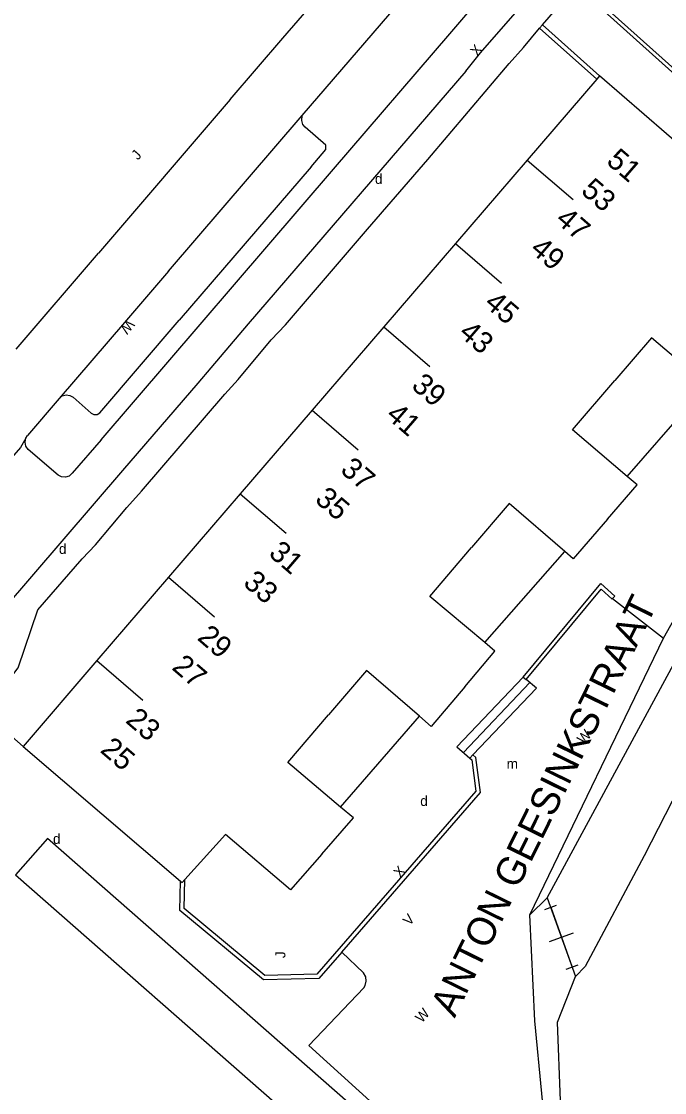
# Model space of a CAD drawing. Extents: x 134999 to 136502, y 457398 to 459002.
# Drawn here: x 135767.4 to 135799.2, y 457512.2 to 457565.2 of the extents above; entities that cross this region are included whole.
import ezdxf

# ---------------------------------------------------------------- set-up
doc = ezdxf.new("R2010")
doc.units = 0
for name, color, linetype in [('RI_DGTB_15', 7, 'Continuous'), ('RI_DGTB_28', 7, 'Continuous'), ('RI_DGTB_29', 7, 'Continuous'), ('RI_DGTB_30', 7, 'Continuous'), ('RI_DGTB_31', 7, 'Continuous'), ('RI_DGTB_35', 7, 'Continuous'), ('RI_DGTB_36', 7, 'Continuous'), ('RI_DGTB_37', 7, 'Continuous'), ('RI_DGTB_4', 7, 'Continuous'), ('RI_DGTB_43', 7, 'Continuous'), ('RI_DGTB_48', 7, 'Continuous'), ('RI_DGTB_5', 7, 'Continuous'), ('RI_DGTB_53', 7, 'Continuous'), ('RI_DGTB_54', 7, 'Continuous')]:
    doc.layers.add(name, color=color, linetype=linetype)

msp = doc.modelspace()

# ---------------------------------------------------------------- linework, layer by layer
at = {"layer": 'RI_DGTB_15'}
for p, q in [((135792.447, 457558.312), (135794.722, 457556.356)), ((135788.9, 457554.187), (135791.175, 457552.231)), ((135785.353, 457550.062), (135787.628, 457548.106)), ((135781.806, 457545.937), (135784.081, 457543.981)), ((135778.259, 457541.812), (135780.534, 457539.856)), ((135774.712, 457537.687), (135776.987, 457535.731)), ((135771.165, 457533.562), (135773.44, 457531.606))]:
    msp.add_line(p, q, dxfattribs=at)
at = {"layer": 'RI_DGTB_28'}
for p, q in [((135792.252, 457532.746), (135792.395, 457532.626)), ((135792.578, 457532.473), (135789.296, 457529.02)), ((135789.765, 457528.897), (135789.618, 457528.742))]:
    msp.add_line(p, q, dxfattribs=at)
for points in [[(135792.252, 457532.746), (135788.974, 457529.297), (135789.618, 457528.742)], [(135789.765, 457528.897), (135792.905, 457532.199), (135792.395, 457532.626)]]:
    msp.add_lwpolyline(points, dxfattribs=at)
at = {"layer": 'RI_DGTB_4'}
for p, q in [((135796.031, 457562.477), (135795.888, 457562.311)), ((135803.862, 457555.661), (135796.031, 457562.477)), ((135795.888, 457562.311), (135792.448, 457558.311)), ((135792.448, 457558.311), (135788.901, 457554.186)), ((135788.901, 457554.186), (135785.354, 457550.061)), ((135785.354, 457550.061), (135781.806, 457545.937)), ((135781.806, 457545.937), (135778.259, 457541.812)), ((135778.259, 457541.812), (135774.712, 457537.687)), ((135774.712, 457537.687), (135771.165, 457533.562)), ((135771.165, 457533.562), (135767.513, 457529.316)), ((135767.513, 457529.316), (135775.3, 457522.651)), ((135767.14, 457522.962), (135782.876, 457509.177)), ((135775.3, 457522.651), (135775.379, 457522.583))]:
    msp.add_line(p, q, dxfattribs=at)
at = {"layer": 'RI_DGTB_48'}
msp.add_line((135793.439, 457521.833), (135808.016, 457548.783), dxfattribs=at)
msp.add_lwpolyline([(135820.901, 457529.881), (135812.602, 457524.402), (135804.901, 457534.291), (135801.371, 457530.031), (135798.241, 457523.901), (135795.321, 457518.431)], dxfattribs=at)
at = {"layer": 'RI_DGTB_5'}
msp.add_line((135775.379, 457522.583), (135775.514, 457522.732), dxfattribs=at)
for points in [[(135801.339, 457547.199), (135798.597, 457549.514), (135796.785, 457547.408)], [(135797.394, 457542.669), (135794.69, 457544.973), (135796.785, 457547.408)], [(135796.419, 457540.548), (135797.887, 457542.249), (135797.394, 457542.669)], [(135794.306, 457538.956), (135791.562, 457541.334), (135789.699, 457539.15)], [(135796.419, 457540.548), (135794.728, 457538.59), (135794.306, 457538.956)], [(135790.346, 457534.453), (135787.629, 457536.723), (135789.699, 457539.15)], [(135789.358, 457532.27), (135790.845, 457534.036), (135790.346, 457534.453)], [(135787.123, 457530.811), (135784.502, 457533.077), (135782.626, 457530.883)], [(135789.358, 457532.27), (135787.705, 457530.307), (135787.123, 457530.811)], [(135783.221, 457526.322), (135780.613, 457528.529), (135782.626, 457530.883)], [(135782.293, 457523.995), (135783.855, 457525.785), (135783.221, 457526.322)], [(135782.293, 457523.995), (135780.746, 457522.222), (135777.53, 457524.966), (135775.514, 457522.732)]]:
    msp.add_lwpolyline(points, dxfattribs=at)
at = {"layer": 'RI_DGTB_53'}
for p, q in [((135780.361, 457564.339), (135786.894, 457571.924)), ((135793.058, 457564.833), (135793.198, 457565.001)), ((135795.888, 457562.311), (135793.058, 457564.833)), ((135796.031, 457562.477), (135793.198, 457565.001)), ((135777.751, 457561.313), (135780.361, 457564.339)), ((135789.409, 457562.714), (135778.654, 457550.216)), ((135777.751, 457561.313), (135771.238, 457553.708)), ((135774.704, 457552.814), (135781.323, 457560.516)), ((135782.488, 457559.05), (135781.475, 457559.93)), ((135781.77, 457557.971), (135782.489, 457558.835)), ((135771.373, 457544.471), (135782.873, 457557.855)), ((135781.77, 457557.971), (135775.231, 457550.396)), ((135767.179, 457548.96), (135771.238, 457553.708)), ((135771.317, 457545.82), (135775.231, 457550.396)), ((135769.303, 457546.523), (135767.726, 457544.695)), ((135769.997, 457546.582), (135770.884, 457545.792)), ((135771.373, 457544.471), (135769.943, 457542.823)), ((135769.256, 457542.737), (135767.775, 457544.001)), ((135796.673, 457536.625), (135799.183, 457534.677)), ((135794.841, 457517.94), (135795.321, 457518.431))]:
    msp.add_line(p, q, dxfattribs=at)
for points in [[(135781.323, 457560.516), (135786.793, 457566.874), (135792.134, 457573.121)], [(135782.873, 457557.855), (135788.625, 457564.546), (135795.829, 457572.971)], [(135789.409, 457562.714), (135790.133, 457563.613), (135792.322, 457566.109), (135796.271, 457570.672), (135797.277, 457571.851)], [(135793.198, 457565.001), (135795.169, 457567.279), (135796.272, 457566.345)], [(135813.561, 457556.929), (135811.192, 457559.046), (135807.846, 457555.304), (135805.864, 457557.076), (135806.53, 457557.821), (135805.516, 457558.728), (135804.85, 457557.982), (135795.934, 457565.957), (135796.272, 457566.345)], [(135811.178, 457559.3), (135807.832, 457555.558), (135806.118, 457557.09), (135806.784, 457557.835), (135805.502, 457558.982), (135804.836, 457558.236), (135796.186, 457565.973), (135796.598, 457566.445)], [(135781.475, 457559.93), (135781.351, 457560.073), (135781.294, 457560.259), (135781.323, 457560.516)], [(135782.489, 457558.835), (135782.488, 457559.05)], [(135774.704, 457552.814), (135772.534, 457550.276), (135769.303, 457546.523)], [(135778.654, 457550.216), (135776.802, 457548.044), (135776.153, 457547.284), (135772.427, 457542.954), (135763.517, 457532.594)], [(135769.303, 457546.523), (135769.454, 457546.648), (135769.641, 457546.702), (135769.834, 457546.677), (135769.997, 457546.582)], [(135770.884, 457545.792), (135771.022, 457545.726), (135771.18, 457545.734), (135771.317, 457545.82)], [(135767.644, 457544.553), (135767.384, 457544.095), (135766.134, 457542.689)], [(135767.775, 457544.001), (135767.658, 457544.16), (135767.612, 457544.355), (135767.644, 457544.553)], [(135767.644, 457544.553), (135767.726, 457544.695)], [(135769.943, 457542.823), (135769.795, 457542.689), (135769.612, 457542.629), (135769.419, 457542.646), (135769.256, 457542.737)], [(135791.57, 457501.88), (135791.726, 457502.039), (135787.785, 457508.039), (135768.723, 457524.758), (135767.14, 457522.962)], [(135796.026, 457503.009), (135793.516, 457508.567), (135792.818, 457515.744), (135792.586, 457520.992)], [(135793.323, 457501.164), (135788.232, 457508.567), (135781.647, 457514.524), (135784.374, 457517.375), (135784.438, 457517.489), (135784.488, 457517.706), (135784.46, 457517.927), (135784.355, 457518.124), (135783.28, 457519.15)], [(135798.032, 457502.471), (135794.245, 457507.906), (135793.954, 457515.68), (135794.841, 457517.94)]]:
    msp.add_lwpolyline(points, dxfattribs=at)
at = {"layer": 'RI_DGTB_54'}
for p, q in [((135797.394, 457542.669), (135801.339, 457547.199)), ((135790.346, 457534.453), (135794.306, 457538.956)), ((135792.586, 457520.992), (135799.183, 457534.677)), ((135783.221, 457526.322), (135787.123, 457530.811)), ((135792.586, 457520.992), (135793.439, 457521.833)), ((135793.439, 457521.833), (135794.841, 457517.94)), ((135793.314, 457521.257), (135793.904, 457521.469)), ((135793.609, 457521.363), (135794.671, 457518.41)), ((135793.549, 457519.674), (135794.731, 457520.099)), ((135794.376, 457518.304), (135794.967, 457518.517))]:
    msp.add_line(p, q, dxfattribs=at)
for points in [[(135767.513, 457529.316), (135766.234, 457530.434), (135766.634, 457531.692), (135766.316, 457531.983), (135766.465, 457532.145), (135767.279, 457533.21), (135768.237, 457536.077), (135770.444, 457538.597), (135771.104, 457539.283), (135772.639, 457541.137), (135773.375, 457541.944), (135777.486, 457546.732), (135778.158, 457547.456), (135779.788, 457549.425), (135780.486, 457550.168), (135784.546, 457554.899), (135787.528, 457558.334), (135791.562, 457563.091), (135792.26, 457563.872), (135793.058, 457564.833)], [(135799.183, 457534.677), (135807.366, 457549.158), (135813.561, 457556.929)], [(135792.252, 457532.746), (135796.085, 457537.377), (135796.782, 457536.747), (135796.673, 457536.625)], [(135792.395, 457532.626), (135796.106, 457537.089), (135796.649, 457536.599), (135796.673, 457536.625)], [(135789.618, 457528.742), (135789.712, 457528.661), (135789.911, 457527.111), (135782.048, 457518.057), (135779.476, 457517.985), (135775.487, 457521.31), (135775.514, 457522.732)], [(135783.28, 457519.15), (135790.135, 457527.043), (135789.913, 457528.77), (135789.765, 457528.897)], [(135783.28, 457519.15), (135782.148, 457517.846), (135779.401, 457517.77), (135775.272, 457521.212), (135775.3, 457522.651)]]:
    msp.add_lwpolyline(points, dxfattribs=at)

# ---------------------------------------------------------------- texts
at = {"layer": 'RI_DGTB_29'}
for p in [(135784.919, 457557.135), (135769.29, 457538.836), (135787.158, 457526.373), (135768.996, 457524.5)]:
    msp.add_text('d', height=0.5, dxfattribs=at).set_placement(p)
at = {"layer": 'RI_DGTB_30'}
for s, height, rotation, p in [('X', 0.5, 51.1438, (135789.976, 457563.418)), ('W', 0.5, 229.4669, (135772.696, 457550.466)), ('W', 0.5, 47.7426, (135795.233, 457529.396)), ('X', 0.5, 47.7426, (135786.159, 457522.8)), ('V', 0.5, 47.7426, (135786.618, 457520.421)), ('W', 0.499, 47.6476, (135787.234, 457515.619))]:
    msp.add_text(s, height=height, rotation=rotation, dxfattribs=at).set_placement(p)
at = {"layer": 'RI_DGTB_31'}
for height, rotation, p in [(0.499, 48.8553, (135773.196, 457558.281)), (0.5, 90, (135780.489, 457518.85))]:
    msp.add_text('J', height=height, rotation=rotation, dxfattribs=at).set_placement(p)
at = {"layer": 'RI_DGTB_35'}
for s, rotation, p in [('51', 319.3076, (135796.312, 457558.177)), ('25', 319.3001, (135771.279, 457529.073))]:
    msp.add_text(s, height=1.054, rotation=rotation, dxfattribs=at).set_placement(p)
at = {"layer": 'RI_DGTB_36'}
for s, rotation, p in [('53', 319.3001, (135795.055, 457556.712)), ('47', 319.3076, (135793.796, 457555.276)), ('49', 319.3001, (135792.538, 457553.813)), ('45', 319.3076, (135790.271, 457551.138)), ('43', 319.3001, (135789.013, 457549.676)), ('39', 319.3076, (135786.669, 457547.07)), ('41', 319.3001, (135785.412, 457545.606)), ('37', 319.3076, (135783.155, 457542.912)), ('35', 319.3001, (135781.897, 457541.449)), ('31', 319.3076, (135779.608, 457538.786)), ('33', 319.3001, (135778.348, 457537.325)), ('29', 319.3076, (135776.083, 457534.628)), ('27', 319.3001, (135774.826, 457533.164)), ('23', 319.3076, (135772.536, 457530.537))]:
    msp.add_text(s, height=1.054, rotation=rotation, dxfattribs=at).set_placement(p)
at = {"layer": 'RI_DGTB_37'}
msp.add_text('ANTON GEESINKSTRAAT', height=1.4, rotation=63.8701, dxfattribs=at).set_placement((135788.86, 457515.861))
at = {"layer": 'RI_DGTB_43'}
msp.add_text('m', height=0.5, dxfattribs=at).set_placement((135791.434, 457528.213))

doc.saveas('drawing.dxf')
